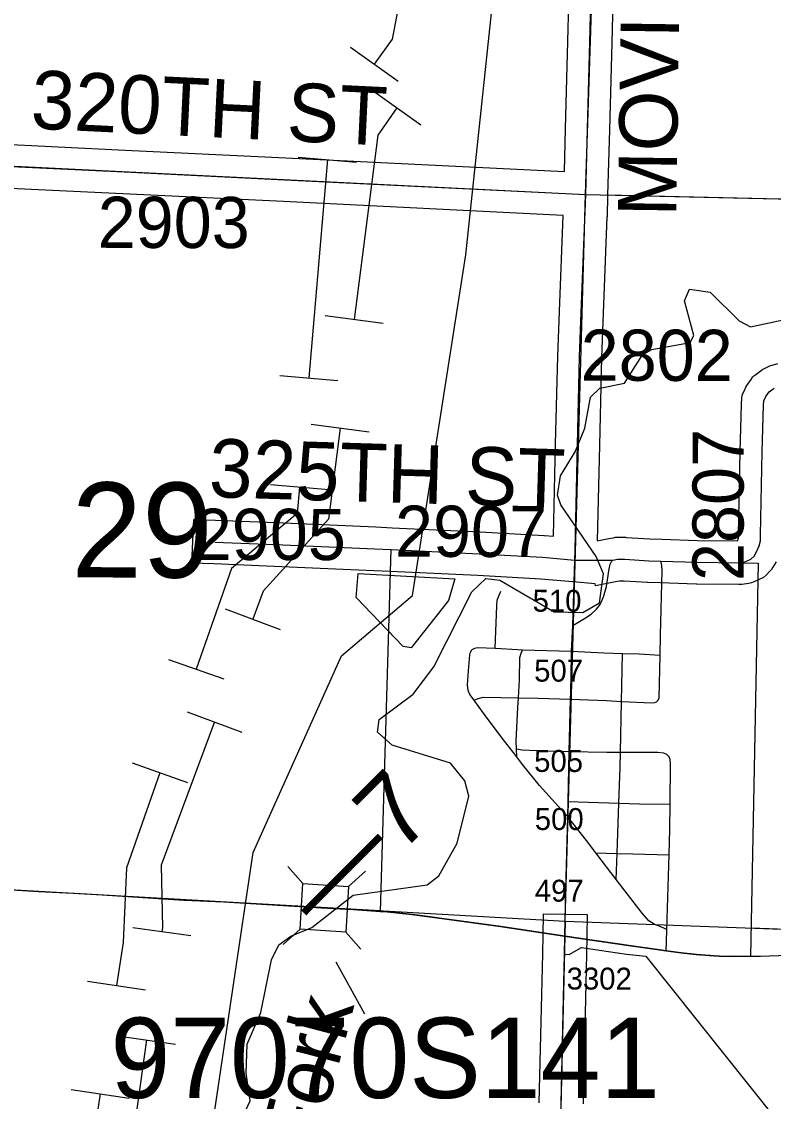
# Model space of a CAD drawing. Extents: x -157.2 to -99.3, y 12.2 to 46.2.
# Drawn here: x -133.904 to -132.874, y 17.437 to 18.915 of the extents above; entities that cross this region are included whole.
import ezdxf

# ---------------------------------------------------------------- set-up
doc = ezdxf.new("R2010")
doc.units = 0
for name, color, linetype in [('tdCoCityStreetMajor', 7, 'Continuous'), ('tdCoCityStreetMinor', 7, 'Continuous'), ('tdCoCorpBndry', 7, 'Continuous'), ('tdCoHydroRiver', 7, 'Continuous'), ('tdCoHydroTxtLg', 7, 'Continuous'), ('tdCoPipe', 7, 'Continuous'), ('tdCoPipe1', 7, 'Continuous'), ('tdCoPipe2', 7, 'Continuous'), ('tdCoPriCL', 7, 'Continuous'), ('tdCoPriNonDiv', 7, 'Continuous'), ('tdCoPriNonDivCL', 7, 'Continuous'), ('tdCoSecRdNmbr', 7, 'Continuous'), ('tdCoSecRdTxt', 7, 'Continuous'), ('tdCoSecRteBand', 7, 'Continuous'), ('tdCoSecRteCL', 7, 'Continuous'), ('tdCoSectLine', 7, 'Continuous'), ('tdCoSectLinePart', 7, 'Continuous'), ('tdCoSectNmbr', 7, 'Continuous'), ('tdCoStrucNonDivPri', 7, 'Continuous'), ('tdCoStrucPriMaintName', 7, 'Continuous'), ('tdCoStrucSec', 7, 'Continuous'), ('tdCoSurfConc', 7, 'Continuous'), ('tdCoSurfConcUnbanded', 7, 'Continuous'), ('tdCoSurfEarth', 7, 'Continuous'), ('tdCoSurfGravel', 7, 'Continuous'), ('tdStHwyPriRefPost1', 7, 'Continuous')]:
    doc.layers.add(name, color=color, linetype=linetype)

msp = doc.modelspace()

# ---------------------------------------------------------------- linework, layer by layer
at = {"layer": 'tdCoCityStreetMajor'}
msp.add_lwpolyline([(-133.149, 18.0886), (-133.1327, 18.0984), (-133.1238, 18.1043), (-133.1166, 18.111), (-133.1115, 18.1174), (-133.107, 18.128), (-133.1028, 18.1418), (-133.0991, 18.166), (-133.0977, 18.1724), (-133.0959, 18.1763), (-133.094, 18.1781)], dxfattribs=at)
at = {"layer": 'tdCoCityStreetMinor'}
for p, q in [((-133.0821, 17.9847), (-133.0808, 18.0504)), ((-133.0834, 17.9154), (-133.0821, 17.9847))]:
    msp.add_line(p, q, dxfattribs=at)
for points in [[(-133.0328, 17.9853), (-133.0318, 17.9862), (-133.0306, 17.9897), (-133.0294, 18.0479), (-133.0289, 18.0755), (-133.0266, 18.1638), (-133.0269, 18.1709), (-133.0281, 18.1768)], [(-133.2551, 18.0574), (-133.253, 18.1157), (-133.2523, 18.1233), (-133.2508, 18.128), (-133.2473, 18.1357)], [(-133.2841, 17.9863), (-133.29, 17.9943), (-133.2922, 17.9998), (-133.293, 18.0074), (-133.2917, 18.0264), (-133.2898, 18.0486), (-133.289, 18.0521), (-133.287, 18.0555), (-133.2868, 18.0557)], [(-133.2868, 18.0557), (-133.2831, 18.0577), (-133.2794, 18.0587), (-133.2551, 18.0574), (-133.2247, 18.0558), (-133.2178, 18.0555), (-133.1504, 18.0533)], [(-133.2241, 17.9762), (-133.2233, 17.9896), (-133.2219, 18.0141), (-133.2215, 18.0447), (-133.2195, 18.0508), (-133.2178, 18.0555)], [(-133.1504, 18.0533), (-133.1065, 18.0513), (-133.0808, 18.0504), (-133.058, 18.0496), (-133.0294, 18.0479)], [(-133.2841, 17.9863), (-133.2782, 17.9887), (-133.2718, 17.9904), (-133.2233, 17.9896), (-133.1965, 17.9892), (-133.1519, 17.9877)], [(-133.2254, 17.9086), (-133.2454, 17.9344), (-133.2713, 17.9687), (-133.2831, 17.985), (-133.2841, 17.9863)], [(-133.2254, 17.9086), (-133.226, 17.9199), (-133.2266, 17.9302), (-133.2241, 17.9762)], [(-133.1519, 17.9877), (-133.1026, 17.9857), (-133.0821, 17.9847), (-133.0407, 17.9828), (-133.0365, 17.983), (-133.0343, 17.984), (-133.0328, 17.9853)], [(-133.226, 17.9199), (-133.2182, 17.9184), (-133.1884, 17.9169), (-133.1536, 17.9159)], [(-133.1536, 17.9159), (-133.1023, 17.9154), (-133.0834, 17.9154)], [(-133.0894, 17.7411), (-133.0888, 17.7529), (-133.088, 17.7765), (-133.0856, 17.8455), (-133.0838, 17.8945), (-133.0834, 17.9154)], [(-133.0834, 17.9154), (-133.0326, 17.9154), (-133.0247, 17.9144), (-133.0205, 17.9125), (-133.0181, 17.9101)], [(-133.1558, 17.8267), (-133.1946, 17.8696), (-133.2175, 17.8984), (-133.2254, 17.9086)], [(-133.0199, 17.6723), (-133.017, 17.7745), (-133.016, 17.8099), (-133.0157, 17.8438), (-133.015, 17.8994), (-133.0155, 17.9053), (-133.0168, 17.9088), (-133.0181, 17.9101)], [(-133.1553, 17.8476), (-133.0856, 17.8455), (-133.0577, 17.8447), (-133.0157, 17.8438)], [(-133.0199, 17.6723), (-133.0276, 17.6755), (-133.0375, 17.6799), (-133.0446, 17.6844), (-133.054, 17.6947), (-133.0894, 17.7411), (-133.1171, 17.7775), (-133.13, 17.7943), (-133.1558, 17.8267)], [(-133.1171, 17.7775), (-133.088, 17.7765), (-133.0668, 17.7759), (-133.017, 17.7745)], [(-133.0208, 17.6434), (-133.0204, 17.6555), (-133.0199, 17.6723)]]:
    msp.add_lwpolyline(points, dxfattribs=at)
at = {"layer": 'tdCoCorpBndry'}
for points in [[(-132.9278, 17.6356), (-132.9478, 17.6361), (-132.9551, 17.6363), (-132.9793, 17.6383), (-133.0003, 17.6405), (-133.0208, 17.6434), (-133.0299, 17.6447), (-133.0688, 17.6501), (-133.1596, 17.6635), (-133.2476, 17.6765), (-133.328, 17.6876), (-133.3475, 17.6901), (-133.3687, 17.6928), (-133.4069, 17.697), (-133.4123, 17.6973), (-133.3974, 18.1926), (-133.2772, 18.1869), (-133.1904, 18.182), (-133.146, 18.1781), (-133.094, 18.1781), (-133.0875, 18.1793), (-133.0777, 18.1793), (-133.0449, 18.1773), (-133.0281, 18.1768), (-132.9788, 18.1751), (-132.9211, 18.1746), (-132.8949, 18.1741), (-132.9053, 17.6359)], [(-132.8359, 17.3694), (-132.8426, 17.3696), (-132.8607, 17.3701), (-132.8642, 17.3744), (-132.8768, 17.3749), (-133.1659, 17.3844), (-133.1648, 17.4345), (-133.1625, 17.5325), (-133.1605, 17.6197), (-133.1601, 17.6388), (-133.1539, 17.6384), (-133.1371, 17.6477), (-133.0754, 17.6385), (-133.049, 17.6358)]]:
    msp.add_lwpolyline(points, close=True, dxfattribs=at)
at = {"layer": 'tdCoHydroRiver'}
for points in [[(-133.1169, 18.1831), (-133.1653, 18.254), (-133.1697, 18.2668), (-133.1657, 18.2935), (-133.1458, 18.3261), (-133.1322, 18.3588), (-133.1246, 18.4013), (-133.1116, 18.4135), (-133.0782, 18.4204), (-133.0534, 18.4591), (-133.0405, 18.4666), (-132.9882, 18.4761), (-132.9831, 18.4854), (-132.9959, 18.5332), (-132.9891, 18.5488), (-132.9608, 18.5447), (-132.921, 18.5056), (-132.9054, 18.4973), (-132.8546, 18.5083)], [(-133.6144, 17.3864), (-133.5908, 17.4378), (-133.596, 17.4758), (-133.5948, 17.5153), (-133.5761, 17.5589), (-133.5613, 17.6311), (-133.5512, 17.6514), (-133.5351, 17.6635), (-133.5063, 17.6753), (-133.4497, 17.7194), (-133.3483, 17.7336), (-133.3321, 17.7458), (-133.3071, 17.7908), (-133.291, 17.8551), (-133.2966, 17.8758), (-133.3164, 17.9001), (-133.3962, 17.9246), (-133.4162, 17.9426), (-133.4141, 17.9599), (-133.3673, 17.9948), (-133.3393, 18.0319), (-133.2873, 18.1345), (-133.2678, 18.1529), (-133.2489, 18.1507), (-133.1745, 18.1074), (-133.135, 18.1062), (-133.1125, 18.1198), (-133.1066, 18.1591), (-133.1169, 18.1831)], [(-133.3811, 18.06), (-133.4454, 18.1267), (-133.4428, 18.1598), (-133.3104, 18.1526), (-133.3192, 18.1229), (-133.3701, 18.0581), (-133.3811, 18.06)]]:
    msp.add_lwpolyline(points, dxfattribs=at)
at = {"layer": 'tdCoPipe'}
msp.add_lwpolyline([(-133.759, 16.6205), (-133.5865, 17.7778), (-133.4655, 18.0471), (-133.3685, 18.1297), (-133.2951, 18.596), (-133.1374, 20.0968), (-132.9167, 20.1674), (-132.8765, 20.8382), (-131.6756, 21.8898), (-131.4423, 22.6481), (-130.9379, 23.6667), (-130.3462, 24.8998), (-130.3405, 25.1948), (-130.2487, 25.3673), (-130.2364, 26.2904), (-130.2373, 27.9658), (-130.2301, 29.1582), (-130.2142, 30.4341), (-130.1913, 32.2243), (-130.16, 33.6013), (-130.1464, 33.8322), (-130.2014, 34.2309), (-130.2039, 34.9469)], dxfattribs=at)
at = {"layer": 'tdCoPipe1'}
for p, q in [((-133.4533, 18.8802), (-133.3881, 18.8336)), ((-133.5248, 18.7298), (-133.445, 18.723)), ((-133.5502, 18.4309), (-133.4704, 18.4241)), ((-133.5629, 18.2814), (-133.483, 18.2746)), ((-133.7024, 18.0419), (-133.6268, 18.0154)), ((-133.752, 17.9004), (-133.6763, 17.8739)), ((-133.8133, 17.6017), (-133.734, 17.5897)), ((-133.8358, 17.4534), (-133.7565, 17.4414))]:
    msp.add_line(p, q, dxfattribs=at)
for points in [[(-133.3479, 19.1445), (-133.396, 18.8914), (-133.4207, 18.8569)], [(-133.4849, 18.7264), (-133.5103, 18.4275)], [(-133.523, 18.278), (-133.5261, 18.2417), (-133.6162, 18.1667), (-133.6646, 18.0287)], [(-133.7142, 17.8871), (-133.7598, 17.7567), (-133.7647, 17.6548), (-133.7736, 17.5957)], [(-133.7961, 17.4474), (-133.8411, 17.1508)]]:
    msp.add_lwpolyline(points, dxfattribs=at)
at = {"layer": 'tdCoPipe2'}
for p, q in [((-133.4223, 18.8203), (-133.3569, 18.7741)), ((-133.488, 18.5128), (-133.4085, 18.5026)), ((-133.507, 18.364), (-133.4275, 18.3538)), ((-133.6248, 18.1112), (-133.5497, 18.0833)), ((-133.6771, 17.9706), (-133.6019, 17.9427)), ((-133.7512, 17.6754), (-133.6719, 17.6642)), ((-133.7722, 17.5269), (-133.6928, 17.5157))]:
    msp.add_line(p, q, dxfattribs=at)
for points in [[(-133.3896, 18.7972), (-133.416, 18.7598), (-133.4482, 18.5077)], [(-133.4673, 18.3589), (-133.4832, 18.2341), (-133.5729, 18.1358), (-133.5872, 18.0972)], [(-133.6395, 17.9566), (-133.7124, 17.7604), (-133.7109, 17.6748), (-133.7116, 17.6698)], [(-133.7325, 17.5213), (-133.7743, 17.2242)]]:
    msp.add_lwpolyline(points, dxfattribs=at)
at = {"layer": 'tdCoPriCL'}
msp.add_lwpolyline([(-134.013, 17.7325), (-133.8803, 17.7243), (-133.8142, 17.7214), (-133.6813, 17.7128), (-133.627, 17.7103), (-133.5217, 17.704), (-133.4932, 17.7023), (-133.4886, 17.702), (-133.4849, 17.7018), (-133.4597, 17.7003), (-133.449, 17.6997), (-133.4126, 17.6973), (-133.4073, 17.697), (-133.3691, 17.6928), (-133.3479, 17.6901), (-133.3284, 17.6876), (-133.248, 17.6765), (-133.16, 17.6635), (-133.0692, 17.6501), (-133.0302, 17.6447), (-133.0212, 17.6434), (-133.0006, 17.6405), (-132.9797, 17.6383), (-132.9555, 17.6363), (-132.9481, 17.6361), (-132.9281, 17.6356), (-132.9057, 17.6359), (-132.8919, 17.6361), (-132.8549, 17.6375)], dxfattribs=at)
at = {"layer": 'tdCoPriNonDiv'}
msp.add_lwpolyline([(-134.013, 17.7325), (-133.8803, 17.7243), (-133.8142, 17.7214), (-133.6813, 17.7128), (-133.627, 17.7103), (-133.4932, 17.7023), (-133.4886, 17.702), (-133.449, 17.6997), (-133.4073, 17.697), (-133.3691, 17.6928), (-133.3284, 17.6876), (-133.248, 17.6765), (-133.16, 17.6635), (-133.0692, 17.6501), (-133.0302, 17.6447), (-133.0006, 17.6405), (-132.9797, 17.6383), (-132.9555, 17.6363), (-132.9281, 17.6356), (-132.8919, 17.6361), (-132.8549, 17.6375)], dxfattribs=at)
at = {"layer": 'tdCoPriNonDivCL'}
msp.add_lwpolyline([(-134.013, 17.7325), (-133.8803, 17.7243), (-133.8142, 17.7214), (-133.6813, 17.7128), (-133.627, 17.7103), (-133.5217, 17.704), (-133.449, 17.6997), (-133.4126, 17.6973), (-133.4073, 17.697), (-133.3691, 17.6928), (-133.3284, 17.6876), (-133.248, 17.6765), (-133.16, 17.6635), (-133.0692, 17.6501), (-133.0302, 17.6447), (-133.0212, 17.6434), (-133.0006, 17.6405), (-132.9797, 17.6383), (-132.9555, 17.6363), (-132.9281, 17.6356), (-132.9057, 17.6359), (-132.9057, 17.6359), (-132.8919, 17.6361), (-132.8549, 17.6375)], dxfattribs=at)
msp.add_lwpolyline([(-134.013, 17.7325), (-133.8803, 17.7243), (-133.8142, 17.7214), (-133.6813, 17.7128), (-133.627, 17.7103), (-133.5217, 17.704), (-133.449, 17.6997), (-133.4126, 17.6973), (-133.4073, 17.697), (-133.3691, 17.6928), (-133.3284, 17.6876), (-133.248, 17.6765), (-133.16, 17.6635), (-133.0692, 17.6501), (-133.0302, 17.6447), (-133.0212, 17.6434), (-133.0006, 17.6405), (-132.9797, 17.6383), (-132.9555, 17.6363), (-132.9281, 17.6356), (-132.9057, 17.6359), (-132.9057, 17.6359), (-132.8919, 17.6361), (-132.8549, 17.6375)], dxfattribs=at)
at = {"layer": 'tdCoSecRteBand'}
for points in [[(-133.1604, 18.7099), (-133.1588, 18.7689), (-133.1588, 18.7689), (-133.1588, 18.7689), (-133.155, 18.9052), (-133.1522, 19.0338)], [(-133.0922, 19.0325), (-133.095, 18.9038), (-133.095, 18.9037), (-133.095, 18.9036), (-133.0988, 18.7673), (-133.1004, 18.708), (-133.1004, 18.7077), (-133.1002, 18.7077), (-133.1012, 18.6779), (-133.102, 18.648), (-133.1021, 18.648), (-133.1072, 18.5161), (-133.1095, 18.4555), (-133.1125, 18.3356), (-133.1153, 18.2045)], [(-134.7553, 18.8106), (-134.4493, 18.7884), (-134.449, 18.7884), (-134.4487, 18.7883), (-134.1485, 18.7602), (-134.1442, 18.7598), (-134.1231, 18.7578), (-134.123, 18.7594), (-134.0931, 18.7568), (-134.069, 18.7547), (-134.0573, 18.7536), (-134.0528, 18.7534), (-133.9457, 18.7482), (-133.762, 18.7394), (-133.542, 18.7288), (-133.542, 18.7288), (-133.542, 18.7288), (-133.1604, 18.7099)], [(-132.8705, 18.1757), (-132.8749, 18.1683), (-132.8768, 18.1651), (-132.8794, 18.1625), (-132.8838, 18.1581), (-132.8877, 18.1542), (-132.8927, 18.1519), (-132.8977, 18.1497), (-132.8986, 18.1493), (-132.8996, 18.1489), (-132.9043, 18.1472), (-132.9077, 18.146), (-132.9112, 18.1456), (-132.9176, 18.1448), (-132.9195, 18.1446), (-132.9213, 18.1446), (-132.979, 18.1451), (-132.9794, 18.1451), (-132.9798, 18.1451), (-133.0291, 18.1468), (-133.0459, 18.1473), (-133.0463, 18.1474), (-133.0467, 18.1474), (-133.0786, 18.1493), (-133.0847, 18.1493), (-133.0883, 18.1486), (-133.1178, 18.1429), (-133.1182, 18.1455), (-133.1486, 18.1482), (-133.1926, 18.1521), (-133.2787, 18.157), (-133.3988, 18.1626), (-133.4213, 18.1636), (-133.5578, 18.1695), (-133.6404, 18.1728), (-133.6703, 18.1739), (-133.668, 18.2339), (-133.638, 18.2327), (-133.5554, 18.2295), (-133.5554, 18.2295), (-133.5553, 18.2295), (-133.4187, 18.2236), (-133.4186, 18.2236), (-133.4186, 18.2236), (-133.396, 18.2225), (-133.2758, 18.2169), (-133.2756, 18.2169), (-133.2755, 18.2169), (-133.1887, 18.212), (-133.1882, 18.2119), (-133.1877, 18.2119), (-133.1752, 18.2108), (-133.1725, 18.3369), (-133.1725, 18.337), (-133.1725, 18.3371), (-133.1695, 18.4572), (-133.1695, 18.4574), (-133.1694, 18.4575), (-133.1672, 18.5184), (-133.1672, 18.5184), (-133.1672, 18.5184), (-133.1621, 18.6499), (-133.5449, 18.6688), (-133.7649, 18.6794), (-133.7649, 18.6794), (-133.9486, 18.6883)], [(-133.1153, 18.2045), (-133.0996, 18.2075), (-133.0932, 18.2088), (-133.0904, 18.2093), (-133.0875, 18.2093), (-133.0777, 18.2093), (-133.0768, 18.2093), (-133.0759, 18.2092), (-133.0435, 18.2073), (-133.0271, 18.2067), (-132.9782, 18.2051), (-132.9231, 18.2046), (-132.9224, 18.2066), (-132.922, 18.2081), (-132.922, 18.2123), (-132.922, 18.2127), (-132.922, 18.213), (-132.9195, 18.3268), (-132.9195, 18.3269), (-132.9195, 18.327), (-132.9178, 18.3911), (-132.9178, 18.3919), (-132.9177, 18.3928), (-132.9172, 18.3987), (-132.9167, 18.4042), (-132.9144, 18.4092), (-132.9117, 18.4148), (-132.9106, 18.417), (-132.9093, 18.419), (-132.9048, 18.4254), (-132.9021, 18.4293), (-132.8983, 18.4322), (-132.8911, 18.4376), (-132.8885, 18.4396), (-132.8854, 18.441), (-132.88, 18.4435), (-132.878, 18.4444), (-132.8759, 18.445), (-132.8683, 18.4472)], [(-133.1948, 17.4352), (-133.1905, 17.6204), (-133.1901, 17.6394), (-133.1896, 17.6641), (-133.1889, 17.6941), (-133.129, 17.6929), (-133.1296, 17.6629), (-133.1301, 17.6382), (-133.1305, 17.6191), (-133.1305, 17.619), (-133.1305, 17.619), (-133.1348, 17.4338)]]:
    msp.add_lwpolyline(points, dxfattribs=at)
at = {"layer": 'tdCoSecRteCL'}
for points in [[(-133.1312, 18.6788), (-133.1288, 18.7681), (-133.125, 18.9044), (-133.1222, 19.0332), (-133.1205, 19.1132), (-133.1174, 19.2346), (-133.1131, 19.4013), (-133.1106, 19.5209), (-133.1093, 19.5856), (-133.1073, 19.6474), (-133.1067, 19.6664)], [(-134.0957, 18.7269), (-134.0716, 18.7248), (-134.0594, 18.7237), (-134.0543, 18.7235), (-133.9472, 18.7183), (-133.7634, 18.7094), (-133.5435, 18.6988), (-133.1588, 18.6798), (-133.1312, 18.6788)], [(-133.146, 18.1781), (-133.1455, 18.1919), (-133.1425, 18.3363), (-133.1395, 18.4564), (-133.1372, 18.5172), (-133.1319, 18.6551), (-133.1312, 18.6788)], [(-133.094, 18.1781), (-133.0875, 18.1793), (-133.0777, 18.1793), (-133.0449, 18.1773), (-133.0281, 18.1768), (-132.9788, 18.1751), (-132.9211, 18.1746), (-132.9147, 18.1754), (-132.91, 18.1771), (-132.9051, 18.1793), (-132.9006, 18.1837), (-132.8962, 18.1911), (-132.8937, 18.1976), (-132.892, 18.2045), (-132.892, 18.2123), (-132.8895, 18.3262), (-132.8878, 18.3903), (-132.8873, 18.3962), (-132.8846, 18.4019), (-132.8801, 18.4083), (-132.873, 18.4137)], [(-133.6392, 18.2027), (-133.5566, 18.1995), (-133.42, 18.1936), (-133.3974, 18.1926), (-133.2772, 18.1869), (-133.1904, 18.182), (-133.146, 18.1781)], [(-133.1817, 16.7002), (-133.1815, 16.7103), (-133.1798, 16.7807), (-133.1767, 16.9155), (-133.1754, 16.9745), (-133.1711, 17.1464), (-133.1684, 17.271), (-133.1659, 17.3844), (-133.1659, 17.3844), (-133.1648, 17.4345), (-133.1605, 17.6197), (-133.1601, 17.6388), (-133.1596, 17.6635), (-133.1583, 17.7272), (-133.1558, 17.8267), (-133.1553, 17.8476), (-133.1536, 17.9159), (-133.1519, 17.9877), (-133.1516, 17.997), (-133.1506, 18.0482), (-133.1504, 18.0533), (-133.149, 18.0886), (-133.1473, 18.1331), (-133.146, 18.1781)]]:
    msp.add_lwpolyline(points, dxfattribs=at)
at = {"layer": 'tdCoSectLine'}
for points in [[(-133.1316, 18.6788), (-133.1125, 19.2688), (-133.1131, 19.2806), (-133.107, 19.6664)], [(-134.1154, 18.7275), (-133.1316, 18.6788)], [(-133.1595, 17.684), (-133.1316, 18.6788)], [(-133.1316, 18.6788), (-132.1373, 18.656)], [(-134.1544, 17.7403), (-133.1595, 17.684)], [(-133.1595, 17.684), (-133.1821, 16.7002)], [(-133.1595, 17.684), (-132.16, 17.6471)]]:
    msp.add_lwpolyline(points, dxfattribs=at)
at = {"layer": 'tdCoSectLinePart'}
for points in [[(-133.1023, 18.6781), (-132.6655, 18.6681)], [(-134.1544, 17.7403), (-133.4126, 17.6983)], [(-132.905, 17.6746), (-132.16, 17.6471)]]:
    msp.add_lwpolyline(points, dxfattribs=at)
at = {"layer": 'tdCoStrucNonDivPri'}
for p, q in [((-133.5185, 17.7352), (-133.5392, 17.7586)), ((-133.456, 17.7315), (-133.4326, 17.7522)), ((-133.5222, 17.6727), (-133.5456, 17.6519)), ((-133.4597, 17.669), (-133.4389, 17.6456))]:
    msp.add_line(p, q, dxfattribs=at)
msp.add_lwpolyline([(-133.5185, 17.7352), (-133.456, 17.7315), (-133.4597, 17.669), (-133.5222, 17.6727)], close=True, dxfattribs=at)
at = {"layer": 'tdCoStrucPriMaintName'}
msp.add_line((-133.4334, 17.5567), (-133.4731, 17.6277), dxfattribs=at)
at = {"layer": 'tdCoStrucSec'}
for p, q in [((-133.5185, 17.7352), (-133.5392, 17.7586)), ((-133.456, 17.7315), (-133.4326, 17.7522)), ((-133.5222, 17.6727), (-133.5456, 17.6519)), ((-133.4597, 17.669), (-133.4389, 17.6456))]:
    msp.add_line(p, q, dxfattribs=at)
msp.add_lwpolyline([(-133.5185, 17.7352), (-133.456, 17.7315), (-133.4597, 17.669), (-133.5222, 17.6727)], close=True, dxfattribs=at)
at = {"layer": 'tdCoSurfConc'}
msp.add_line((-133.1601, 17.6388), (-133.1596, 17.6635), dxfattribs=at)
for points in [[(-133.146, 18.1781), (-133.1455, 18.1919), (-133.1425, 18.3363), (-133.1395, 18.4564), (-133.1372, 18.5172), (-133.1319, 18.6551), (-133.1312, 18.6788), (-133.1288, 18.7681), (-133.125, 18.9044), (-133.1222, 19.0332), (-133.1205, 19.1132), (-133.1174, 19.2346), (-133.1131, 19.4013), (-133.1106, 19.5209), (-133.1093, 19.5856), (-133.1073, 19.6474), (-133.1067, 19.6664), (-133.1014, 19.7914), (-133.0954, 19.9293), (-133.0873, 20.1046), (-133.0787, 20.2962), (-133.0723, 20.4417), (-133.0661, 20.5818), (-133.0615, 20.685)], [(-133.1659, 17.3844), (-133.1648, 17.4345), (-133.1605, 17.6197), (-133.1601, 17.6388)]]:
    msp.add_lwpolyline(points, dxfattribs=at)
at = {"layer": 'tdCoSurfConcUnbanded'}
msp.add_line((-133.1558, 17.8267), (-133.1553, 17.8476), dxfattribs=at)
for points in [[(-133.1504, 18.0533), (-133.149, 18.0886), (-133.1473, 18.1331), (-133.146, 18.1781)], [(-133.1519, 17.9877), (-133.1516, 17.997), (-133.1506, 18.0482), (-133.1504, 18.0533)], [(-133.1553, 17.8476), (-133.1536, 17.9159), (-133.1519, 17.9877)], [(-133.1596, 17.6635), (-133.1583, 17.7272), (-133.1558, 17.8267)]]:
    msp.add_lwpolyline(points, dxfattribs=at)
at = {"layer": 'tdCoSurfEarth'}
for points in [[(-133.6392, 18.2027), (-133.5566, 18.1995), (-133.42, 18.1936), (-133.3974, 18.1926)], [(-133.3974, 18.1926), (-133.2772, 18.1869), (-133.1904, 18.182), (-133.146, 18.1781)]]:
    msp.add_lwpolyline(points, dxfattribs=at)
at = {"layer": 'tdCoSurfGravel'}
for points in [[(-134.0957, 18.7269), (-134.0716, 18.7248), (-134.0594, 18.7237), (-134.0543, 18.7235), (-133.9472, 18.7183), (-133.7634, 18.7094), (-133.5435, 18.6988), (-133.1588, 18.6798), (-133.1312, 18.6788)], [(-132.9211, 18.1746), (-132.9147, 18.1754), (-132.91, 18.1771), (-132.9051, 18.1793), (-132.9006, 18.1837), (-132.8962, 18.1911), (-132.8937, 18.1976), (-132.892, 18.2045), (-132.892, 18.2123), (-132.8895, 18.3262), (-132.8878, 18.3903), (-132.8873, 18.3962), (-132.8846, 18.4019), (-132.8801, 18.4083), (-132.873, 18.4137)], [(-133.094, 18.1781), (-133.0875, 18.1793), (-133.0777, 18.1793), (-133.0449, 18.1773), (-133.0281, 18.1768), (-132.9788, 18.1751), (-132.9211, 18.1746)]]:
    msp.add_lwpolyline(points, dxfattribs=at)

# ---------------------------------------------------------------- texts
at = {"layer": 'tdCoHydroTxtLg'}
msp.add_text('Fork', height=0.08, rotation=75.2532, dxfattribs=at).set_placement((-133.5022, 17.3621))
at = {"layer": 'tdCoSecRdNmbr'}
for s, height, rotation, p in [('2903', 0.07, 359.8988, (-133.7995, 18.6056)), ('2802', 0.07, 359.8993, (-133.1381, 18.4237)), ('2807', 0.07, 89.8997, (-132.9151, 18.1494)), ('2905', 0.07, 359.8989, (-133.6679, 18.1785)), ('2907', 0.07, 359.8991, (-133.3924, 18.1827)), ('510', 0.03, 359.8992, (-133.2039, 18.1075)), ('507', 0.03, 359.8992, (-133.2018, 18.0118)), ('505', 0.03, 359.8992, (-133.2018, 17.8882)), ('500', 0.03, 359.8992, (-133.2009, 17.8087)), ('497', 0.03, 359.8992, (-133.2009, 17.7106)), ('3302', 0.03, 359.8992, (-133.1573, 17.5903))]:
    msp.add_text(s, height=height, rotation=rotation, dxfattribs=at).set_placement(p)
at = {"layer": 'tdCoSecRdTxt'}
for s, rotation, p in [('MOVILLE B.T.', 89.2, (-133.0071, 18.648)), ('320TH ST', 357.2194, (-133.8921, 18.7691)), ('325TH ST', 358.2587, (-133.6478, 18.2645))]:
    msp.add_text(s, height=0.08, rotation=rotation, dxfattribs=at).set_placement(p)
at = {"layer": 'tdCoSectNmbr'}
msp.add_text('29', height=0.13, rotation=359.8987, dxfattribs=at).set_placement((-133.8354, 18.1544))
at = {"layer": 'tdCoStrucPriMaintName'}
msp.add_text('97070S141', height=0.11, dxfattribs=at).set_placement((-133.7819, 17.4418))
at = {"layer": 'tdStHwyPriRefPost1'}
msp.add_text('‒‒7', height=0.1, rotation=45, dxfattribs=at).set_placement((-133.4913, 17.669))

doc.saveas('drawing.dxf')
